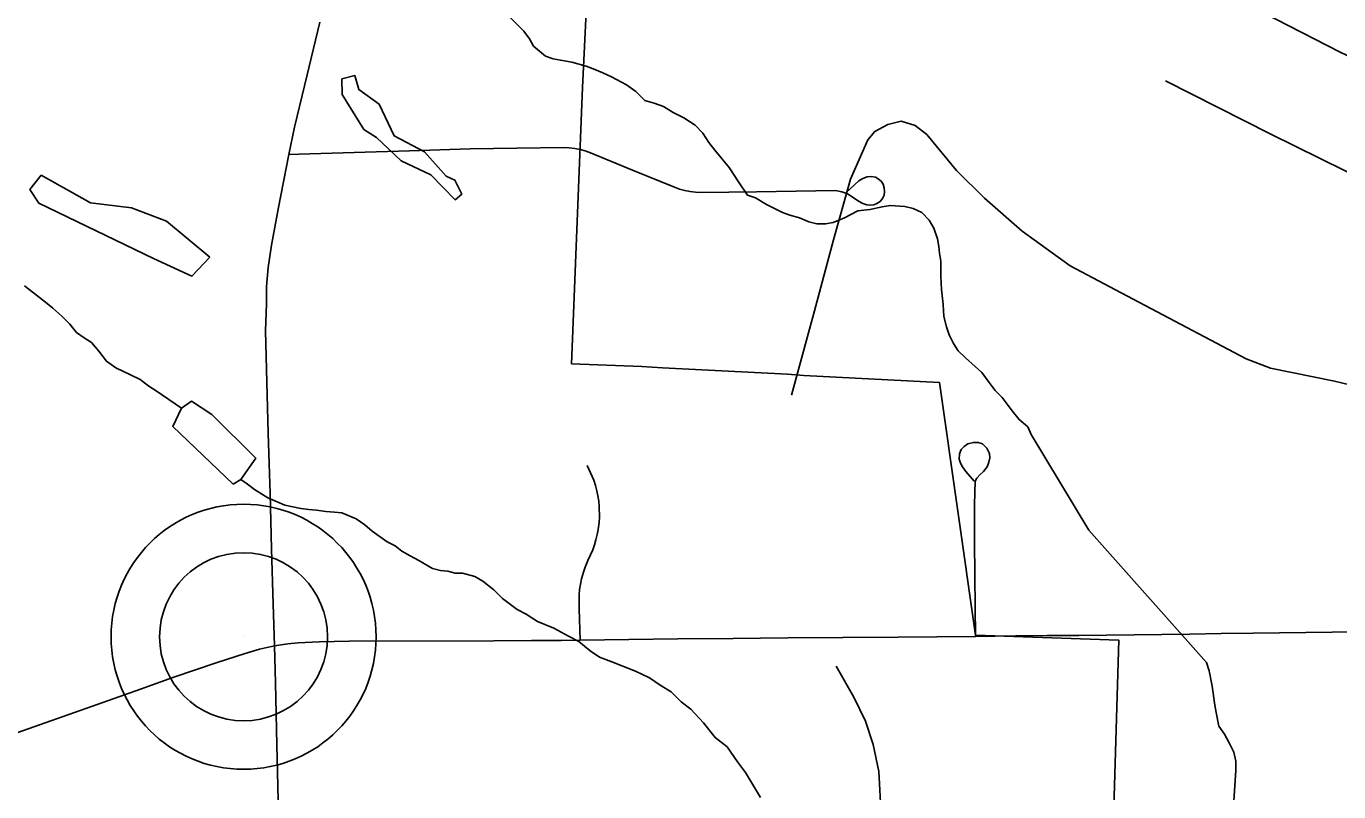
# Model space of a CAD drawing. Extents: x -6.1 to 38, y -7.7 to 22.
# Drawn here: x 3.462 to 4.199, y 18.21 to 18.64 of the extents above; entities that cross this region are included whole.
import ezdxf

# ---------------------------------------------------------------- set-up
doc = ezdxf.new("R2010")
doc.units = 0
for name, color, linetype in [('GM_X_City_Street', 7, 'Continuous'), ('GM_X_Corporation', 7, 'Continuous'), ('GM_X_County_Road', 7, 'Continuous'), ('GM_X_Minor_Lake', 7, 'Continuous'), ('GM_X_Minor_River', 7, 'Continuous'), ('GM_X_Township_Road', 7, 'Continuous'), ('GM_X_Unincorporated', 7, 'Continuous'), ('GM_X_Unincorporated_Location', 7, 'Continuous')]:
    doc.layers.add(name, color=color, linetype=linetype)

msp = doc.modelspace()

# ---------------------------------------------------------------- linework, layer by layer
at = {"layer": 'GM_X_City_Street'}
for points in [[(4.10181, 18.60904), (4.16061, 18.57932), (4.20279, 18.55856), (4.21678, 18.55178), (4.25896, 18.53145), (4.29714, 18.51072)], [(4.21547, 18.43594), (4.19667, 18.44053), (4.16082, 18.44774), (4.14706, 18.45299), (4.07383, 18.49167), (4.04826, 18.50523), (4.02138, 18.52467), (4.00018, 18.54325), (3.98444, 18.55878), (3.96783, 18.57888), (3.96127, 18.58391), (3.95341, 18.58631), (3.94597, 18.58456), (3.93854, 18.58063), (3.93461, 18.57582), (3.92499, 18.55375), (3.91537, 18.51987), (3.90466, 18.47987), (3.89177, 18.43266)]]:
    msp.add_lwpolyline(points, dxfattribs=at)
at = {"layer": 'GM_X_Corporation'}
msp.add_lwpolyline([(4.07284, 18.20095), (4.07561, 18.29515), (3.9951, 18.2979), (3.97486, 18.43971), (3.89878, 18.44364), (3.88954, 18.44435), (3.81929, 18.44803), (3.80768, 18.44868), (3.76831, 18.45025), (3.77436, 18.6052), (3.77687, 18.65545), (3.74878, 18.6565), (3.67673, 18.65919), (3.68066, 18.75459), (3.68349, 18.81217), (3.68354, 18.81929), (3.68509, 18.88479), (3.69103, 19.13537), (3.79131, 19.13369), (3.79125, 19.11684), (3.78914, 18.99632), (3.80233, 18.98651), (4.22264, 18.97954)], dxfattribs=at)
at = {"layer": 'GM_X_County_Road'}
for points in [[(4.07023, 18.70006), (4.07324, 18.69628), (4.07904, 18.69096), (4.08573, 18.68504), (4.09755, 18.67875), (4.13501, 18.6586), (4.19987, 18.62516), (4.22662, 18.61233), (4.32125, 18.56468), (4.41086, 18.52052), (4.42682, 18.51287), (4.47141, 18.49058), (4.53173, 18.46173)], [(3.4471, 18.23972), (3.47641, 18.25003), (3.49232, 18.25563), (3.50824, 18.26123), (3.5263, 18.26765), (3.54436, 18.27407), (3.56926, 18.28262), (3.5851, 18.28768), (3.59299, 18.29002), (3.60157, 18.29202), (3.60889, 18.29296), (3.61473, 18.29363), (3.6265, 18.29413), (3.64332, 18.29451), (3.72471, 18.29476), (3.74578, 18.29491), (3.76249, 18.29499), (3.77311, 18.29511), (3.80051, 18.29545), (3.8279, 18.2958), (3.85897, 18.29607), (3.88981, 18.29634), (3.92066, 18.2966), (3.95173, 18.29687), (3.97344, 18.29706), (3.99516, 18.29726), (4.01779, 18.29758), (4.03544, 18.29767), (4.0531, 18.29775), (4.08417, 18.29814), (4.11524, 18.29853), (4.13311, 18.29876), (4.15099, 18.29898), (4.18058, 18.29936), (4.21017, 18.29974)]]:
    msp.add_lwpolyline(points, dxfattribs=at)
at = {"layer": 'GM_X_Minor_Lake'}
for points in [[(3.64651, 18.61207), (3.63934, 18.61013), (3.6394, 18.60141), (3.65163, 18.58178), (3.65884, 18.57728), (3.67253, 18.5641), (3.68921, 18.55625)], [(3.68921, 18.55625), (3.70291, 18.54232), (3.70667, 18.54537), (3.70283, 18.55331), (3.69791, 18.55555), (3.68572, 18.56912), (3.66866, 18.5781), (3.66022, 18.59586), (3.64883, 18.60413), (3.64651, 18.61207)], [(3.56524, 18.50998), (3.54091, 18.53029), (3.52122, 18.53775), (3.49815, 18.54063), (3.47046, 18.55599), (3.46409, 18.548)], [(3.46409, 18.548), (3.46906, 18.54045), (3.5335, 18.5094), (3.55511, 18.49931), (3.56524, 18.50998)], [(3.58258, 18.38524), (3.59096, 18.39721), (3.56623, 18.42169), (3.55484, 18.42919), (3.5492, 18.42537)], [(3.5492, 18.42537), (3.54436, 18.4151), (3.57821, 18.38273), (3.58258, 18.38524)]]:
    msp.add_lwpolyline(points, dxfattribs=at)
at = {"layer": 'GM_X_Minor_River'}
for points in [[(4.13543, 18.1306), (4.14142, 18.22196), (4.14139, 18.22727), (4.14023, 18.23219), (4.13756, 18.23749), (4.13489, 18.2424), (4.13185, 18.24693), (4.1303, 18.25451), (4.12953, 18.25867), (4.12796, 18.26928), (4.12641, 18.27799), (4.12488, 18.28253), (4.05878, 18.35692), (4.0264, 18.4106), (4.0245, 18.41476), (4.01957, 18.41891), (4.01576, 18.42382), (4.01006, 18.43137), (4.00626, 18.43515), (4.00284, 18.43968), (3.99866, 18.44535), (3.99486, 18.44874), (3.98955, 18.45365), (3.98538, 18.45742), (3.98271, 18.46158), (3.98042, 18.46649), (3.97889, 18.47104), (3.97735, 18.47671), (3.97694, 18.48353), (3.97614, 18.49187), (3.97573, 18.49945), (3.97569, 18.50778), (3.97491, 18.51233), (3.97451, 18.51612), (3.97374, 18.52028), (3.97182, 18.52634), (3.96915, 18.53088), (3.96498, 18.53503), (3.96006, 18.53728), (3.95552, 18.5384), (3.9472, 18.53912), (3.94267, 18.53835), (3.93588, 18.5368), (3.92908, 18.53601), (3.92154, 18.53219), (3.91513, 18.52951), (3.91098, 18.52874), (3.90607, 18.52872), (3.90153, 18.52984), (3.89623, 18.53209), (3.89093, 18.53358), (3.88677, 18.53508), (3.87768, 18.53959), (3.87161, 18.54335), (3.86707, 18.54485), (3.86213, 18.55241), (3.8568, 18.56035), (3.84882, 18.57017), (3.8454, 18.57432), (3.84197, 18.57961), (3.83779, 18.58414), (3.83135, 18.58829), (3.82529, 18.59129), (3.81998, 18.59468), (3.81468, 18.59656), (3.80939, 18.59805), (3.80445, 18.60296), (3.79914, 18.60672), (3.79081, 18.61124), (3.78589, 18.61349), (3.78135, 18.61536), (3.77643, 18.61724), (3.76848, 18.61948), (3.76205, 18.62059), (3.75789, 18.62133), (3.75373, 18.62283), (3.7469, 18.62849), (3.74461, 18.63265), (3.74157, 18.6368), (3.73094, 18.64737)], [(3.5492, 18.42537), (3.53511, 18.43507), (3.53094, 18.43771), (3.52601, 18.44148), (3.52071, 18.44411), (3.51238, 18.44787), (3.50707, 18.45163), (3.50289, 18.4573), (3.49871, 18.46221), (3.49454, 18.46485), (3.49037, 18.46786), (3.48657, 18.47239), (3.48201, 18.47692), (3.47708, 18.48145), (3.47291, 18.48484), (3.46608, 18.49012), (3.46115, 18.49389)], [(3.87436, 18.20682), (3.86941, 18.21514), (3.86598, 18.22081), (3.86142, 18.22685), (3.85571, 18.23517), (3.84889, 18.24045), (3.84242, 18.24876), (3.83521, 18.25631), (3.8299, 18.26045), (3.82421, 18.26611), (3.81814, 18.26988), (3.81208, 18.27402), (3.80412, 18.27778), (3.79088, 18.28303), (3.78406, 18.28565), (3.77875, 18.28904), (3.77231, 18.29432), (3.76662, 18.29733), (3.76246, 18.29959), (3.75829, 18.30184), (3.74921, 18.30559), (3.74276, 18.30974), (3.73784, 18.31237), (3.73329, 18.31576), (3.7295, 18.3184), (3.72456, 18.3233), (3.71849, 18.32821), (3.71394, 18.33084), (3.70714, 18.33271), (3.70298, 18.33269), (3.69882, 18.33381), (3.69466, 18.33417), (3.69012, 18.33529), (3.68254, 18.3398), (3.67762, 18.34244), (3.67307, 18.34507), (3.66928, 18.34809), (3.66473, 18.35034), (3.65639, 18.35637), (3.65222, 18.35976), (3.64729, 18.36316), (3.63934, 18.36653), (3.63518, 18.36689), (3.63027, 18.36725), (3.62498, 18.36799), (3.62082, 18.36835), (3.61628, 18.36909), (3.60721, 18.37095), (3.60304, 18.37282), (3.59774, 18.37507), (3.59016, 18.37959), (3.58637, 18.38261), (3.58258, 18.38524)]]:
    msp.add_lwpolyline(points, dxfattribs=at)
at = {"layer": 'GM_X_Township_Road'}
for points in [[(3.60353, 18.20539), (3.60283, 18.23645), (3.60244, 18.25377), (3.60204, 18.27109), (3.60157, 18.29202), (3.60078, 18.31532), (3.59988, 18.34638), (3.59898, 18.37743), (3.59849, 18.39431), (3.598, 18.4112), (3.59724, 18.43991), (3.59649, 18.46862), (3.59707, 18.48379), (3.59696, 18.49351), (3.59788, 18.50428), (3.59973, 18.51678), (3.60356, 18.53704), (3.60654, 18.55233), (3.60953, 18.56761), (3.6127, 18.58301), (3.61982, 18.61247), (3.62694, 18.64193)], [(3.60953, 18.56761), (3.61513, 18.56779), (3.64618, 18.56878), (3.67724, 18.56976), (3.69426, 18.5703), (3.71128, 18.57083), (3.73763, 18.57118), (3.76397, 18.57152), (3.76705, 18.57144), (3.77008, 18.5711), (3.77307, 18.57053), (3.776, 18.56971), (3.77889, 18.56867), (3.80249, 18.55896), (3.82607, 18.54926), (3.82892, 18.54822), (3.8319, 18.54739), (3.83489, 18.54682), (3.83792, 18.54649), (3.841, 18.54641), (3.87207, 18.54681), (3.89434, 18.5471), (3.91661, 18.54739), (3.92006, 18.54676), (3.92328, 18.54554), (3.92594, 18.54398), (3.92949, 18.54144), (3.93187, 18.54012), (3.93406, 18.53949), (3.93587, 18.5393), (3.93811, 18.53949), (3.9398, 18.54018), (3.94154, 18.5413), (3.94298, 18.54299), (3.94379, 18.5448), (3.94404, 18.54698), (3.94392, 18.54898), (3.94323, 18.55097), (3.94211, 18.55278), (3.94055, 18.55409), (3.93892, 18.55486), (3.93655, 18.5554), (3.93437, 18.55519), (3.93181, 18.55428), (3.9296, 18.55297), (3.92245, 18.54642)], [(3.99516, 18.29726), (3.99493, 18.31416), (3.99471, 18.33105), (3.99463, 18.35112), (3.99455, 18.37119), (3.99498, 18.38427), (3.99598, 18.38602), (3.99766, 18.3879), (3.99972, 18.38977), (4.00165, 18.39234), (4.00265, 18.39493), (4.00321, 18.39748), (4.00298, 18.39989), (4.00143, 18.40292), (3.99914, 18.40521), (3.99666, 18.40603), (3.99396, 18.4061), (3.99089, 18.40536), (3.98878, 18.40388), (3.98701, 18.40203), (3.98612, 18.39959), (3.98601, 18.39671), (3.98667, 18.39449), (3.98779, 18.39238), (3.98967, 18.38977), (3.99435, 18.38427)], [(3.77311, 18.29511), (3.77249, 18.31273), (3.77256, 18.32063), (3.77285, 18.3236), (3.77332, 18.32655), (3.77394, 18.32946), (3.77499, 18.33328), (3.77593, 18.3361), (3.77745, 18.33976), (3.77902, 18.34306), (3.78016, 18.3458), (3.78115, 18.34861), (3.78201, 18.35146), (3.78267, 18.35435), (3.78324, 18.35728), (3.78372, 18.36123), (3.78391, 18.36418), (3.78381, 18.37014), (3.78353, 18.37311), (3.78306, 18.37605), (3.78249, 18.37897), (3.78173, 18.38185), (3.78079, 18.38483), (3.77715, 18.3931)], [(3.96895, 18.12712), (3.96352, 18.13893), (3.94961, 18.16802), (3.94563, 18.18169), (3.94215, 18.1971), (3.94084, 18.22147), (3.93774, 18.23653), (3.93331, 18.2496), (3.92681, 18.26312), (3.91684, 18.28046)]]:
    msp.add_lwpolyline(points, dxfattribs=at)
at = {"layer": 'GM_X_Unincorporated'}
for radius in [0.0744, 0.04716]:
    msp.add_circle((3.58413, 18.29703), radius, dxfattribs=at)
at = {"layer": 'GM_X_Unincorporated_Location'}
msp.add_line((3.58413, 18.29703), (3.58413, 18.29703), dxfattribs=at)

doc.saveas('drawing.dxf')
